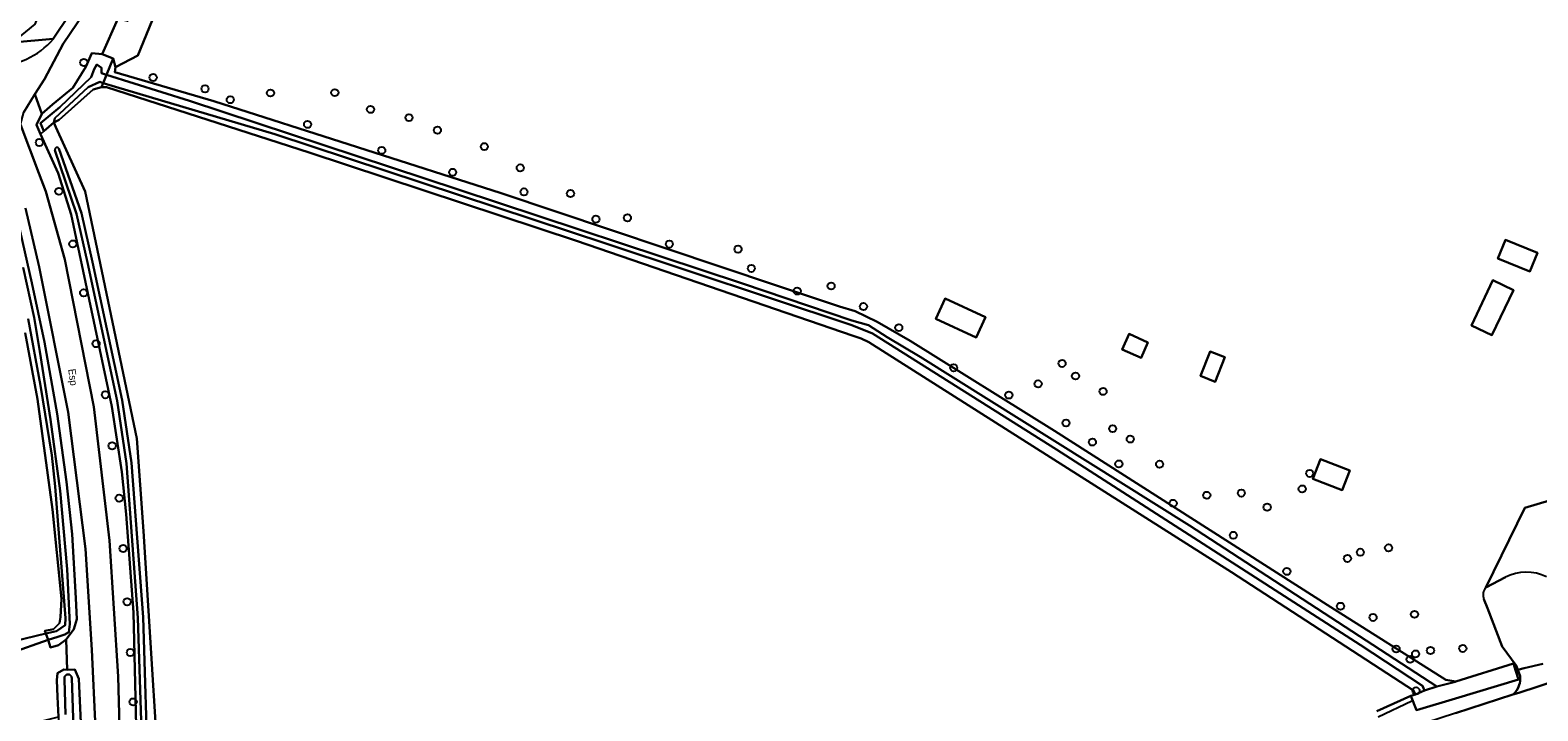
# Model space of a CAD drawing. Extents: x 161385 to 162589, y 388479 to 389756.
# Drawn here: x 161804.9 to 162011.3, y 389426.5 to 389519.5 of the extents above; entities that cross this region are included whole.
import ezdxf

# ---------------------------------------------------------------- set-up
doc = ezdxf.new("R2010")
doc.units = 0
for name, color, linetype in [('IMGEO_Boom', 7, 'Continuous'), ('IMGEO_Bouwland', 7, 'Continuous'), ('IMGEO_Duiker', 7, 'Continuous'), ('IMGEO_Grasland_overig', 7, 'Continuous'), ('IMGEO_Groenvoorziening', 7, 'Continuous'), ('IMGEO_Loofbos', 7, 'Continuous'), ('IMGEO_Oever', 7, 'Continuous'), ('IMGEO_Openbare_ruimte_label', 7, 'Continuous'), ('IMGEO_Pand', 7, 'Continuous'), ('IMGEO_Parkeervlak_halfverhard', 7, 'Continuous'), ('IMGEO_Rijbaan_lokaal_gesloten', 7, 'Continuous'), ('IMGEO_Rijbaan_lokaal_halfverhard', 7, 'Continuous'), ('IMGEO_Voetpad_halfverhard', 7, 'Continuous'), ('IMGEO_Waterloop', 7, 'Continuous')]:
    doc.layers.add(name, color=color, linetype=linetype)

msp = doc.modelspace()

# ---------------------------------------------------------------- linework, layer by layer
at = {"layer": 'IMGEO_Boom'}
for centre in [(161812.29, 389515.12), (161821.77, 389513.07), (161828.87, 389511.52), (161832.33, 389510.03), (161837.84, 389510.95), (161846.64, 389511), (161851.52, 389508.71), (161856.78, 389507.58), (161842.91, 389506.66), (161860.67, 389505.87), (161806.2, 389504.18), (161853.05, 389503.1), (161867.09, 389503.62), (161862.76, 389500.11), (161872.01, 389500.71), (161808.86, 389497.51), (161872.52, 389497.43), (161878.88, 389497.2), (161882.36, 389493.7), (161886.67, 389493.88), (161810.79, 389490.31), (161892.41, 389490.29), (161901.81, 389489.6), (161903.63, 389486.96), (161914.54, 389484.56), (161812.26, 389483.62), (161909.91, 389483.87), (161918.97, 389481.75), (161923.8, 389478.86), (161813.96, 389476.67), (161946.15, 389473.97), (161931.31, 389473.38), (161947.98, 389472.25), (161942.87, 389471.18), (161951.76, 389470.15), (161815.23, 389469.69), (161938.86, 389469.65), (161946.69, 389465.83), (161953.07, 389465.05), (161955.48, 389463.63), (161816.17, 389462.71), (161950.3, 389463.22), (161953.92, 389460.23), (161959.49, 389460.19), (161980.03, 389458.93), (161817.13, 389455.55), (161965.95, 389455.95), (161970.68, 389456.24), (161979.01, 389456.81), (161961.34, 389454.85), (161974.21, 389454.32), (161969.58, 389450.48), (161817.66, 389448.67), (161985.2, 389447.31), (161986.96, 389448.16), (161990.82, 389448.75), (161976.91, 389445.54), (161818.22, 389441.38), (161984.25, 389440.77), (161988.7, 389439.24), (161994.37, 389439.67), (161991.85, 389434.93), (161996.56, 389434.72), (162000.98, 389435), (161818.65, 389434.45), (161993.78, 389433.51), (161994.52, 389434.25), (161994.59, 389429.2), (161819.03, 389427.69)]:
    msp.add_circle(centre, 0.489, dxfattribs=at)
at = {"layer": 'IMGEO_Bouwland'}
for points in [[(161989.22, 389426.42), (161993.88, 389428.52), (161994.52, 389428.72), (161994.24, 389429.24), (161969.32, 389445.41), (161919.69, 389476.88), (161918.66, 389477.36), (161917.57, 389477.74), (161879.71, 389490.74), (161843.12, 389502.8), (161815.38, 389511.76), (161814.72, 389511.74), (161813.57, 389511.43), (161808.9, 389507.27), (161808.19, 389506.93), (161808.48, 389506.28), (161812.47, 389497.48), (161819.52, 389463.72), (161820.45, 389451.02), (161823.24, 389406.73)], [(161795.55, 389434.26), (161807.1, 389437.04), (161806.96, 389437.43), (161808.13, 389437.65), (161808.94, 389438.47), (161809.11, 389439.28), (161809.22, 389441.79), (161807.99, 389454), (161805.95, 389469.11), (161804.25, 389478.14)]]:
    msp.add_lwpolyline(points, dxfattribs=at)
at = {"layer": 'IMGEO_Duiker'}
msp.add_lwpolyline([(161993.99, 389427.8), (161989.4, 389425.6)], dxfattribs=at)
at = {"layer": 'IMGEO_Grasland_overig'}
msp.add_lwpolyline([(161914.79, 389744.73), (161910.22, 389744.66), (161902.63, 389727.53), (161889.76, 389697.76), (161874.34, 389660.14), (161860.34, 389626.12), (161846.49, 389591.67), (161832.99, 389556.54), (161821.56, 389528.09), (161818.62, 389521.12), (161818.26, 389520.77), (161816.95, 389521.09), (161814.81, 389516.28), (161816.29, 389515.66), (161816.63, 389514.47), (161819.7, 389516.07), (161857.99, 389609.64), (161914.79, 389744.73)], close=True, dxfattribs=at)
at = {"layer": 'IMGEO_Groenvoorziening'}
for points in [[(161914.79, 389744.73), (161914.79, 389744.73), (161857.99, 389609.64), (161819.7, 389516.07), (161816.63, 389514.47), (161816.52, 389513.82), (161830.07, 389509.85), (161869.4, 389497.27), (161906.92, 389484.67), (161915.7, 389481.78), (161917.85, 389481.11), (161920.85, 389479.68), (161925.37, 389477.07), (161945.13, 389464.78), (161982.91, 389440.65), (161998.68, 389430.69), (162000.02, 389430.46), (162007.91, 389432.94), (162008.21, 389432.03), (162008.5, 389432.1), (162008.27, 389432.68), (162006.38, 389435.29), (162004.34, 389440.52), (162003.87, 389441.73)], [(161808.11, 389518.37), (161802.52, 389517.87)], [(161820.42, 389383.54), (161819.1, 389439.9), (161818.07, 389453.37), (161817.49, 389459.14), (161816.12, 389468.09), (161810.57, 389494.36), (161808.77, 389500), (161806.37, 389505.31), (161805.82, 389506.62), (161806.54, 389508.09), (161805.6, 389510.78), (161804.1, 389508.35)], [(161803.61, 389506.63), (161806.15, 389500), (161807.11, 389497.5), (161809.67, 389488.19), (161813.64, 389468.06), (161815.8, 389449.75), (161816.99, 389431.15), (161817.52, 389410.72), (161819.27, 389378.64)], [(161822.47, 389183.9), (161819.9, 389250), (161818.24, 389292.85), (161817.88, 389301.55), (161815.76, 389352.66), (161814.81, 389383.51), (161813.89, 389424.04), (161813.4, 389434.81), (161812.54, 389448.61), (161810.15, 389467.29), (161806.16, 389487.18), (161804.33, 389495.22)], [(161803.28, 389493.46), (161805.17, 389485), (161806.91, 389476.89), (161808.65, 389467.07), (161809.92, 389457.8), (161810.71, 389450.61), (161811.2, 389441.86), (161811.31, 389439), (161810.93, 389437.64), (161809.88, 389436.24), (161810.03, 389432.1), (161811.04, 389432.11), (161811.61, 389430.85), (161812.54, 389410.84)], [(162004.14, 389443.35), (162009.48, 389454.24), (162061, 389469.55), (162068.71, 389474.73), (162063.85, 389478.3), (162065.29, 389480.25), (162070.14, 389476.67), (162070.95, 389477.66), (162066.04, 389481.24), (162067.47, 389483.2), (162072.4, 389479.6), (162074.99, 389482.55), (162084.18, 389475.82), (162106.68, 389463.56), (162107.24, 389462.09), (162107.62, 389462.23), (162107.61, 389462.25)], [(162000, 389426.14), (162007.84, 389428.69), (162008.03, 389428.87), (162008.21, 389429.07), (162008.37, 389429.29), (162008.5, 389429.52), (162008.62, 389429.76), (162008.71, 389430.01), (162008.78, 389430.27), (162008.83, 389430.53), (162008.85, 389430.8), (162008.85, 389431.07), (162008.84, 389431.23), (162008.5, 389432.1), (162008.21, 389432.03), (162008.62, 389430.77), (162000, 389428.17), (161994.65, 389426.56), (161993.88, 389428.52), (161989.22, 389426.42)]]:
    msp.add_lwpolyline(points, dxfattribs=at)
for points in [[(162011.21, 389489.1), (162010.15, 389486.53), (162005.79, 389488.32), (162006.84, 389490.89)], [(162005.08, 389485.35), (162007.9, 389484.01), (162004.97, 389477.84), (162002.15, 389479.18)], [(161930.17, 389482.85), (161935.67, 389480.29), (161934.38, 389477.5), (161928.87, 389480.06)], [(161955.32, 389478), (161957.9, 389476.85), (161956.96, 389474.73), (161954.38, 389475.88)], [(161966.4, 389475.62), (161968.42, 389474.83), (161967.09, 389471.46), (161965.07, 389472.26)], [(161985.54, 389459.34), (161984.49, 389456.64), (161980.47, 389458.2), (161981.52, 389460.9)]]:
    msp.add_lwpolyline(points, close=True, dxfattribs=at)
for centre, radius, start, end in [((161800.44, 389524.71), 9.96, 266.9061, 320.4376), ((162005.33, 389442.31), 1.58, 139.2104, 201.8535)]:
    msp.add_arc(centre, radius, start, end, dxfattribs=at)
at = {"layer": 'IMGEO_Loofbos'}
for points in [[(161894.5, 389744.39), (161882.99, 389714.22), (161877.85, 389700.76), (161850.18, 389632.62), (161834.74, 389593.08), (161823.14, 389562.68), (161805.58, 389520.38), (161802.52, 389517.87), (161808.11, 389518.37), (161812.66, 389525.18), (161820.8, 389546.37), (161840, 389592.74), (161845.22, 389606.21), (161851.87, 389624.85), (161861.68, 389650.87), (161883.03, 389700.95), (161900.75, 389744.5), (161896.87, 389744.43)], [(161808.81, 389425.67), (161808.7, 389428.38), (161808.59, 389430.65), (161808.68, 389431.62), (161809.55, 389432.13), (161810.03, 389432.1), (161809.88, 389436.24), (161808.82, 389435.47), (161807.74, 389435.14), (161807.42, 389436.2), (161802.27, 389434.35), (161794.13, 389432.6), (161776.69, 389428.35), (161757.68, 389423.46), (161743.62, 389419.4), (161742.64, 389408.7), (161760.31, 389413.8), (161779.12, 389418.64), (161796.38, 389422.84), (161804.59, 389424.61)]]:
    msp.add_lwpolyline(points, close=True, dxfattribs=at)
msp.add_lwpolyline([(161814.32, 389524.91), (161809.44, 389517.66), (161806.89, 389512.86), (161805.6, 389510.78), (161806.54, 389508.09), (161808, 389509.39), (161810.78, 389511.67), (161812.57, 389514.55), (161813.39, 389516.4), (161814.81, 389516.28), (161816.95, 389521.09)], dxfattribs=at)
at = {"layer": 'IMGEO_Oever'}
for points in [[(161813.72, 389514.23), (161814.06, 389514.83), (161814.69, 389514.37), (161814.7, 389513.65), (161815.4, 389513.43), (161816.29, 389515.66), (161814.81, 389516.28), (161813.39, 389516.4), (161812.57, 389514.55), (161810.78, 389511.67), (161808, 389509.39), (161806.54, 389508.09), (161805.82, 389506.62), (161806.37, 389505.31), (161806.82, 389505.71), (161806.34, 389506.82), (161809.01, 389509.02), (161813.28, 389513.12)], [(161816.63, 389514.47), (161816.29, 389515.66), (161815.4, 389513.43), (161826.77, 389509.86), (161863.51, 389497.77), (161902.42, 389484.91), (161917.38, 389479.84), (161919.64, 389479.2), (161922.21, 389477.58), (161926.72, 389474.89), (161963.58, 389451.83), (161997.42, 389429.81), (162000, 389430.45), (162000.02, 389430.46), (161998.68, 389430.69), (161982.91, 389440.65), (161945.13, 389464.78), (161925.37, 389477.07), (161920.85, 389479.68), (161917.85, 389481.11), (161915.7, 389481.78), (161906.92, 389484.67), (161869.4, 389497.27), (161830.07, 389509.85), (161816.52, 389513.82)], [(161808.19, 389506.93), (161808.9, 389507.27), (161813.57, 389511.43), (161814.72, 389511.74), (161814.95, 389512.31), (161814.46, 389512.46), (161812.89, 389511.73), (161808.3, 389507.53)], [(161814.95, 389512.31), (161814.72, 389511.74), (161815.38, 389511.76), (161843.12, 389502.8), (161879.71, 389490.74), (161917.57, 389477.74), (161918.66, 389477.36), (161919.69, 389476.88), (161969.32, 389445.41), (161994.24, 389429.24), (161994.52, 389428.72), (161995.75, 389429.25), (161995.45, 389429.9), (161986.96, 389435.49), (161945.4, 389462.2), (161920.23, 389478.05), (161917.37, 389479.2), (161883.86, 389490.34), (161838.42, 389505.32)], [(161811.61, 389430.85), (161811.04, 389432.11), (161810.03, 389432.1), (161809.55, 389432.13), (161808.68, 389431.62), (161808.59, 389430.65), (161808.7, 389428.38), (161808.81, 389425.67), (161809.48, 389410.49), (161809.05, 389401.99), (161809.68, 389400.12), (161810.6, 389399.73), (161811.8, 389399.94), (161812.43, 389400.71), (161812.53, 389402.73), (161812.54, 389410.84)]]:
    msp.add_lwpolyline(points, close=True, dxfattribs=at)
for points in [[(161823.24, 389406.73), (161820.45, 389451.02), (161819.52, 389463.72), (161812.47, 389497.48), (161808.48, 389506.28), (161808.19, 389506.93), (161806.82, 389505.71), (161806.37, 389505.31), (161808.77, 389500), (161810.57, 389494.36), (161816.12, 389468.09), (161817.49, 389459.14), (161818.07, 389453.37), (161819.1, 389439.9), (161820.42, 389383.54)], [(161808.86, 389503.38), (161811.95, 389494.51), (161813.47, 389487.84), (161817.52, 389468.95), (161818.82, 389460.36), (161820.39, 389439.29), (161821.08, 389416.78)], [(161821.96, 389378.42), (161821.91, 389378.53), (161821.46, 389385.56), (161820.41, 389416.69), (161819.7, 389439.19), (161818.14, 389460.28), (161816.84, 389468.86), (161812.8, 389487.76), (161811.27, 389494.42), (161808.33, 389503.15)], [(161803.98, 389487.09), (161805.48, 389480.24), (161806.29, 389475.61), (161807.74, 389466.31), (161809.04, 389456.57), (161810.01, 389445.85), (161810.36, 389438.33), (161810.22, 389437.23), (161809.68, 389436.9), (161808.71, 389436.6), (161807.42, 389436.2), (161807.74, 389435.14), (161808.82, 389435.47), (161809.88, 389436.24), (161810.93, 389437.64), (161811.31, 389439), (161811.2, 389441.86), (161810.71, 389450.61), (161809.92, 389457.8), (161808.65, 389467.07), (161806.91, 389476.89), (161805.17, 389485), (161803.28, 389493.46)], [(161804.25, 389478.14), (161805.95, 389469.11), (161807.99, 389454), (161809.22, 389441.79), (161809.11, 389439.28), (161808.94, 389438.47), (161808.13, 389437.65), (161806.96, 389437.43), (161807.1, 389437.04), (161808.55, 389437.36), (161809.73, 389438.18), (161809.78, 389439.16), (161808.36, 389457.14), (161807.89, 389461.42), (161806.38, 389470.95), (161804.69, 389480.06)], [(161809.8, 389425.98), (161809.66, 389430.77), (161809.64, 389430.82), (161809.63, 389430.86), (161809.63, 389430.9), (161809.63, 389430.95), (161809.63, 389430.99), (161809.63, 389431.04), (161809.64, 389431.08), (161809.66, 389431.12), (161809.67, 389431.16), (161809.7, 389431.2), (161809.72, 389431.24), (161809.75, 389431.28), (161809.78, 389431.31), (161809.81, 389431.34), (161809.85, 389431.37), (161809.89, 389431.39), (161809.93, 389431.41), (161809.97, 389431.42), (161810.01, 389431.44), (161810.05, 389431.45), (161810.1, 389431.45), (161810.14, 389431.45), (161810.18, 389431.45), (161810.23, 389431.44), (161810.27, 389431.43), (161810.32, 389431.42), (161810.36, 389431.4), (161810.39, 389431.38), (161810.43, 389431.35), (161810.47, 389431.32), (161810.5, 389431.29), (161810.53, 389431.26), (161810.56, 389431.22), (161810.58, 389431.18), (161810.6, 389431.14), (161810.61, 389431.1), (161810.62, 389431.05), (161810.63, 389431.01), (161810.64, 389430.97), (161810.64, 389430.92), (161811.59, 389402.4)]]:
    msp.add_lwpolyline(points, dxfattribs=at)
msp.add_arc((161808.61, 389503.21), 0.295, 33.8428, 192.6582, dxfattribs=at)
at = {"layer": 'IMGEO_Pand'}
for points in [[(162005.79, 389488.32), (162010.15, 389486.53), (162011.21, 389489.1), (162006.84, 389490.89)], [(162002.15, 389479.18), (162004.97, 389477.84), (162007.9, 389484.01), (162005.08, 389485.35)], [(161928.87, 389480.06), (161934.38, 389477.5), (161935.67, 389480.29), (161930.17, 389482.85)], [(161954.38, 389475.88), (161956.96, 389474.73), (161957.9, 389476.85), (161955.32, 389478)], [(161965.07, 389472.26), (161967.09, 389471.46), (161968.42, 389474.83), (161966.4, 389475.62)], [(161980.47, 389458.2), (161984.49, 389456.64), (161985.54, 389459.34), (161981.52, 389460.9)]]:
    msp.add_lwpolyline(points, close=True, dxfattribs=at)
at = {"layer": 'IMGEO_Parkeervlak_halfverhard'}
msp.add_lwpolyline([(162073.67, 389461.98), (162084.95, 389464.73), (162081.94, 389467.81), (162082.61, 389471.75), (162084.18, 389475.82), (162074.99, 389482.55), (162072.4, 389479.6), (162070.95, 389477.66), (162070.14, 389476.67), (162068.71, 389474.73), (162061, 389469.55), (162009.48, 389454.24), (162004.14, 389443.35), (162006.81, 389444.73)], dxfattribs=at)
msp.add_arc((162009.67, 389439.33), 6.11, 63.0088, 117.8871, dxfattribs=at)
at = {"layer": 'IMGEO_Rijbaan_lokaal_gesloten'}
for points in [[(162274.51, 389513.54), (162284.77, 389517.62), (162283.07, 389521.76), (162282.4, 389521.48), (162273.98, 389518.09), (162256.73, 389511.13), (162234.04, 389502.53), (162227.24, 389500), (162209.08, 389493.03), (162180.59, 389482.67), (162149.26, 389472.47), (162113.07, 389461.06), (162103.55, 389458.09), (162050.46, 389441.86), (162014.71, 389430.93), (162014.07, 389430.72), (162008.66, 389428.95), (162007.84, 389428.69), (162000, 389426.14), (161919.07, 389399.82), (161874.41, 389385.9), (161832.48, 389373.05)], [(161825.77, 389184.1), (161823.28, 389250), (161821.73, 389301.74), (161819.99, 389360.06), (161819.95, 389360.35), (161819.25, 389378.23), (161819.27, 389378.64), (161817.52, 389410.72), (161816.99, 389431.15), (161815.8, 389449.75), (161813.64, 389468.06), (161809.67, 389488.19), (161807.11, 389497.5), (161806.15, 389500), (161803.61, 389506.63)], [(161804.33, 389495.22), (161806.16, 389487.18), (161810.15, 389467.29), (161812.54, 389448.61), (161813.4, 389434.81), (161813.89, 389424.04), (161814.81, 389383.51), (161815.76, 389352.66), (161817.88, 389301.55), (161818.24, 389292.85), (161819.9, 389250), (161822.47, 389183.9)], [(162011.94, 389432.89), (162009.39, 389432.3), (162008.5, 389432.1), (162008.84, 389431.23), (162008.85, 389431.07), (162008.85, 389430.8), (162008.83, 389430.53), (162008.78, 389430.27), (162008.71, 389430.01), (162008.62, 389429.76), (162008.5, 389429.52), (162008.37, 389429.29), (162008.21, 389429.07), (162008.03, 389428.87), (162007.84, 389428.69), (162008.66, 389428.95), (162014.07, 389430.72)]]:
    msp.add_lwpolyline(points, dxfattribs=at)
at = {"layer": 'IMGEO_Rijbaan_lokaal_halfverhard'}
for points in [[(162006.81, 389444.73), (162004.14, 389443.35)], [(162003.87, 389441.73), (162004.34, 389440.52), (162006.38, 389435.29), (162008.27, 389432.68), (162008.5, 389432.1), (162009.39, 389432.3), (162011.94, 389432.89)]]:
    msp.add_lwpolyline(points, dxfattribs=at)
for centre, radius, start, end in [((162009.67, 389439.33), 6.11, 63.0088, 117.8871), ((162005.33, 389442.31), 1.58, 139.2104, 201.8535)]:
    msp.add_arc(centre, radius, start, end, dxfattribs=at)
at = {"layer": 'IMGEO_Voetpad_halfverhard'}
for points in [[(161799.9, 389514.77), (161803.61, 389506.63), (161804.1, 389508.35), (161805.6, 389510.78), (161806.89, 389512.86), (161809.44, 389517.66), (161814.32, 389524.91), (161827.75, 389558.76), (161835.72, 389579.02), (161841.61, 389592.08), (161852.36, 389621.86), (161862.59, 389646.34), (161871.15, 389667.84), (161878.53, 389684.99), (161884.85, 389700.35), (161903.45, 389744.54), (161900.75, 389744.5)], [(161900.75, 389744.5), (161883.03, 389700.95), (161861.68, 389650.87), (161851.87, 389624.85), (161845.22, 389606.21), (161840, 389592.74), (161820.8, 389546.37), (161812.66, 389525.18), (161808.11, 389518.37)]]:
    msp.add_lwpolyline(points, dxfattribs=at)
msp.add_arc((161800.44, 389524.71), 9.96, 266.9061, 320.4376, dxfattribs=at)
at = {"layer": 'IMGEO_Waterloop'}
for points in [[(161814.95, 389512.31), (161815.4, 389513.43), (161814.7, 389513.65), (161814.69, 389514.37), (161814.06, 389514.83), (161813.72, 389514.23), (161813.28, 389513.12), (161809.01, 389509.02), (161806.34, 389506.82), (161806.82, 389505.71), (161808.19, 389506.93), (161808.3, 389507.53), (161812.89, 389511.73), (161814.46, 389512.46)], [(161815.4, 389513.43), (161814.95, 389512.31), (161838.42, 389505.32), (161883.86, 389490.34), (161917.37, 389479.2), (161920.23, 389478.05), (161945.4, 389462.2), (161986.96, 389435.49), (161995.45, 389429.9), (161995.75, 389429.25), (161997.42, 389429.81), (161963.58, 389451.83), (161926.72, 389474.89), (161922.21, 389477.58), (161919.64, 389479.2), (161917.38, 389479.84), (161902.42, 389484.91), (161863.51, 389497.77), (161826.77, 389509.86)], [(161794.13, 389432.6), (161802.27, 389434.35), (161807.42, 389436.2), (161807.1, 389437.04), (161795.55, 389434.26), (161782.08, 389430.98), (161751.51, 389423.04), (161741.6, 389420.6), (161741.53, 389418.8), (161743.62, 389419.4), (161757.68, 389423.46), (161776.69, 389428.35)], [(161993.88, 389428.52), (161994.65, 389426.56), (162000, 389428.17), (162008.62, 389430.77), (162008.21, 389432.03), (162007.91, 389432.94), (162000.02, 389430.46), (162000, 389430.45), (161997.42, 389429.81), (161995.75, 389429.25), (161994.52, 389428.72)]]:
    msp.add_lwpolyline(points, close=True, dxfattribs=at)
for points in [[(161822.58, 389378.61), (161822.14, 389385.64), (161821.08, 389416.78), (161820.39, 389439.29), (161818.82, 389460.36), (161817.52, 389468.95), (161813.47, 389487.84), (161811.95, 389494.51), (161808.86, 389503.38)], [(161808.33, 389503.15), (161811.27, 389494.42), (161812.8, 389487.76), (161816.84, 389468.86), (161818.14, 389460.28), (161819.7, 389439.19), (161820.41, 389416.69), (161821.46, 389385.56), (161821.91, 389378.53), (161821.96, 389378.42)], [(161804.69, 389480.06), (161806.38, 389470.95), (161807.89, 389461.42), (161808.36, 389457.14), (161809.78, 389439.16), (161809.73, 389438.18), (161808.55, 389437.36), (161807.1, 389437.04), (161807.42, 389436.2), (161808.71, 389436.6), (161809.68, 389436.9), (161810.22, 389437.23), (161810.36, 389438.33), (161810.01, 389445.85), (161809.04, 389456.57), (161807.74, 389466.31), (161806.29, 389475.61), (161805.48, 389480.24), (161803.98, 389487.09)], [(161811.59, 389402.4), (161810.64, 389430.92), (161810.64, 389430.97), (161810.63, 389431.01), (161810.62, 389431.05), (161810.61, 389431.1), (161810.6, 389431.14), (161810.58, 389431.18), (161810.56, 389431.22), (161810.53, 389431.26), (161810.5, 389431.29), (161810.47, 389431.32), (161810.43, 389431.35), (161810.39, 389431.38), (161810.36, 389431.4), (161810.32, 389431.42), (161810.27, 389431.43), (161810.23, 389431.44), (161810.18, 389431.45), (161810.14, 389431.45), (161810.1, 389431.45), (161810.05, 389431.45), (161810.01, 389431.44), (161809.97, 389431.42), (161809.93, 389431.41), (161809.89, 389431.39), (161809.85, 389431.37), (161809.81, 389431.34), (161809.78, 389431.31), (161809.75, 389431.28), (161809.72, 389431.24), (161809.7, 389431.2), (161809.67, 389431.16), (161809.66, 389431.12), (161809.64, 389431.08), (161809.63, 389431.04), (161809.63, 389430.99), (161809.63, 389430.95), (161809.63, 389430.9), (161809.63, 389430.86), (161809.64, 389430.82), (161809.66, 389430.77), (161809.8, 389425.98)]]:
    msp.add_lwpolyline(points, dxfattribs=at)
msp.add_arc((161808.61, 389503.21), 0.295, 33.8428, 192.6582, dxfattribs=at)

# ---------------------------------------------------------------- texts
at = {"layer": 'IMGEO_Openbare_ruimte_label'}
msp.add_text('Esp', height=1, rotation=277.5303, dxfattribs=at).set_placement((161810.15, 389473.17))

doc.saveas('drawing.dxf')
